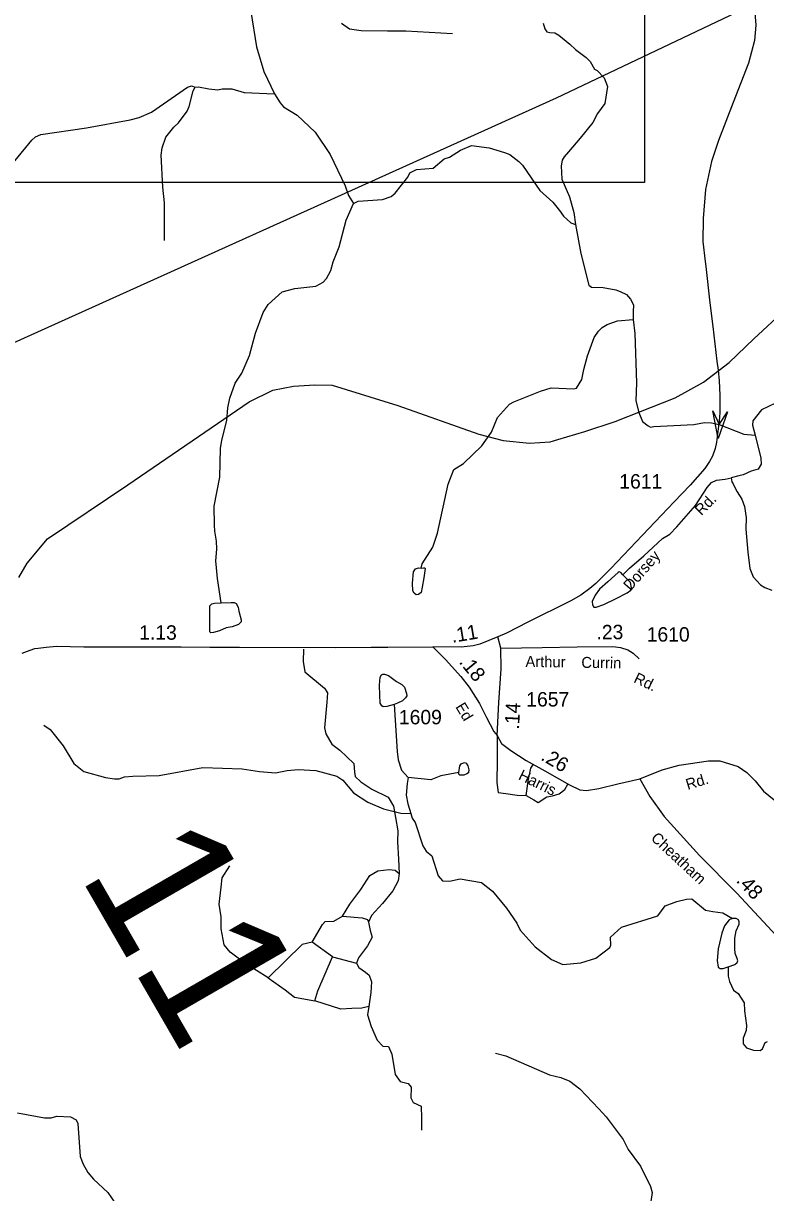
# Model space of a CAD drawing. Extents: x 2056842 to 2160602, y 826753 to 1016856.
# Drawn here: x 2134035 to 2140457, y 912423 to 922545 of the extents above; entities that cross this region are included whole.
import ezdxf

# ---------------------------------------------------------------- set-up
doc = ezdxf.new("R2010")
doc.units = 0
for name, color, linetype in [('Exist Hydrographic Creek Single Shore', 7, 'Continuous'), ('Exist Hydrographic Misc Water Feature', 7, 'Continuous'), ('Exist Railroad Mainline', 7, 'Continuous'), ('Exist Road Non-System Type 51', 7, 'Continuous'), ('Exist Road Secondary Mileage Hundredths English Label', 7, 'Continuous'), ('Exist Road Secondary Structure Standard Bridge Attributed CELL', 7, 'Continuous'), ('Exist Road Secondary Structure Standard Bridge Number Label', 7, 'Continuous'), ('Exist Road Secondary Type 41 Attributed', 7, 'Continuous'), ('Exist Road Secondary Type 51 Attributed', 7, 'Continuous'), ('Exist Road Secondary Type 51 Label', 7, 'Continuous'), ('Exist Road Secondary Type 51 Number Label', 7, 'Continuous'), ('Exist Utilities Telephone Line', 7, 'Continuous'), ('Map Preparation Inset Cut Line', 7, 'Continuous')]:
    doc.layers.add(name, color=color, linetype=linetype)

msp = doc.modelspace()

# ---------------------------------------------------------------- linework, layer by layer
at = {"layer": 'Exist Hydrographic Creek Single Shore'}
for points in [[(2138533, 922548), (2138546, 922499), (2138565, 922471), (2138589, 922466), (2138632, 922464), (2138669, 922442), (2138764, 922365), (2138812, 922319), (2138905, 922251), (2138939, 922215), (2138976, 922148), (2139000, 922136), (2139060, 922074), (2139088, 922000), (2139065, 921852), (2139003, 921764), (2138963, 921687), (2138852, 921551), (2138750, 921434), (2138713, 921391), (2138698, 921360), (2138688, 921312), (2138693, 921196), (2138761, 921043), (2138799, 920907), (2138812, 920803)], [(2138812, 920803), (2138859, 920554), (2138926, 920280), (2138949, 920261), (2139051, 920259), (2139160, 920239), (2139198, 920223), (2139253, 920197), (2139288, 920157), (2139314, 920109), (2139312, 920048), (2139311, 919981)], [(2139311, 919981), (2139325, 919860), (2139341, 919433), (2139334, 919277), (2139359, 919176), (2139391, 919098), (2139441, 919060), (2139461, 919050), (2139489, 919054), (2139837, 919074), (2139927, 919089), (2139990, 919086), (2140055, 919073), (2140268, 918989), (2140367, 918980)], [(2140367, 918980), (2140416, 918780), (2140417, 918728), (2140391, 918686), (2140331, 918668), (2140264, 918638), (2140224, 918628), (2140160, 918611)], [(2140160, 918611), (2140165, 918576), (2140175, 918558), (2140189, 918533), (2140210, 918489), (2140252, 918427), (2140275, 918363), (2140288, 918268), (2140286, 918166), (2140303, 917967), (2140321, 917827), (2140348, 917755), (2140413, 917685), (2140449, 917661), (2140511, 917639)]]:
    msp.add_lwpolyline(points, dxfattribs=at)
at = {"layer": 'Exist Hydrographic Misc Water Feature'}
for points in [[(2135781, 923005), (2135921, 922810), (2135980, 922714), (2136002, 922648), (2136053, 922341), (2136116, 922129), (2136209, 921935)], [(2133637, 920672), (2133647, 920754), (2133725, 921037), (2133799, 921181), (2133894, 921295), (2133964, 921358), (2134107, 921534), (2134139, 921562), (2134185, 921583), (2134581, 921642), (2134958, 921710), (2135038, 921730), (2135144, 921777), (2135455, 921994), (2135489, 922004), (2135521, 921994)], [(2135257, 920667), (2135255, 920991), (2135241, 921127), (2135228, 921405), (2135235, 921469), (2135269, 921561), (2135337, 921648), (2135378, 921684), (2135452, 921786), (2135470, 921826), (2135505, 921962), (2135521, 921994)], [(2135521, 921994), (2135549, 921997), (2135639, 921979), (2135717, 921969), (2135755, 921979), (2135839, 921978), (2135945, 921946), (2136209, 921935)], [(2136209, 921935), (2136256, 921858), (2136286, 921822), (2136404, 921752), (2136561, 921603), (2136689, 921410), (2136819, 921140), (2136849, 921056), (2136891, 920985)], [(2136891, 920985), (2136931, 921005), (2137141, 921022), (2137217, 921048), (2137253, 921076), (2137362, 921213), (2137378, 921251), (2137436, 921279), (2137580, 921292), (2137675, 921372), (2137723, 921388), (2137817, 921447), (2137911, 921487), (2138065, 921468), (2138197, 921428), (2138243, 921411), (2138323, 921351), (2138354, 921319), (2138502, 921098), (2138615, 920998), (2138673, 920926), (2138707, 920875), (2138772, 920819), (2138812, 920803)], [(2135747, 917529), (2135716, 917738), (2135699, 917892), (2135709, 917994), (2135706, 918062), (2135692, 918148), (2135688, 918202), (2135685, 918366), (2135736, 918618), (2135741, 918866), (2135752, 918938), (2135796, 919106), (2135805, 919218), (2135821, 919302), (2135868, 919430), (2135924, 919517), (2135991, 919671), (2136042, 919863), (2136111, 920041), (2136153, 920111), (2136275, 920220), (2136383, 920249), (2136566, 920271), (2136628, 920304), (2136658, 920336), (2136694, 920406), (2136715, 920480), (2136767, 920612), (2136828, 920842), (2136891, 920985)], [(2137476, 917829), (2137485, 917866), (2137577, 918010), (2137618, 918132), (2137709, 918555), (2137758, 918684), (2137844, 918736), (2138003, 918889), (2138086, 919006), (2138137, 919134), (2138241, 919249), (2138279, 919269), (2138510, 919362), (2138602, 919390), (2138797, 919381), (2138822, 919388), (2138868, 919463), (2138885, 919550), (2138917, 919668), (2138974, 919826), (2139012, 919882), (2139044, 919912), (2139087, 919938), (2139176, 919969), (2139311, 919981)], [(2141067, 919662), (2140950, 919580), (2140822, 919470), (2140543, 919258), (2140422, 919199), (2140346, 919104), (2140343, 919067), (2140367, 918980)], [(2139222, 917771), (2139278, 917829), (2139403, 917936), (2139564, 918086), (2139628, 918123), (2139688, 918187), (2139849, 918370), (2139952, 918526), (2139988, 918570), (2140031, 918590), (2140106, 918599), (2140160, 918611)], [(2137476, 917829), (2137497, 917833), (2137505, 917833), (2137510, 917825), (2137507, 917805), (2137500, 917744), (2137485, 917664), (2137476, 917617), (2137453, 917601), (2137434, 917599), (2137415, 917613), (2137405, 917632), (2137401, 917698), (2137411, 917798), (2137428, 917822), (2137453, 917831), (2137476, 917829)], [(2139222, 917771), (2139204, 917790), (2139191, 917796), (2139180, 917791), (2139153, 917765), (2139093, 917711), (2139019, 917648), (2138982, 917594), (2138957, 917540), (2138960, 917510), (2138972, 917490), (2138991, 917490), (2139056, 917514), (2139158, 917562), (2139260, 917614), (2139290, 917638), (2139297, 917658), (2139289, 917704), (2139245, 917749), (2139222, 917771)], [(2135747, 917529), (2135833, 917531), (2135860, 917531), (2135875, 917524), (2135893, 917491), (2135899, 917458), (2135919, 917383), (2135918, 917364), (2135896, 917341), (2135842, 917322), (2135789, 917311), (2135733, 917286), (2135680, 917272), (2135656, 917270), (2135647, 917279), (2135648, 917302), (2135648, 917405), (2135649, 917502), (2135665, 917520), (2135689, 917526), (2135747, 917529)], [(2137244, 916649), (2137180, 916631), (2137149, 916628), (2137137, 916637), (2137123, 916661), (2137120, 916730), (2137117, 916815), (2137122, 916885), (2137133, 916905), (2137144, 916912), (2137160, 916912), (2137194, 916901), (2137264, 916847), (2137308, 916822), (2137332, 916799), (2137350, 916745), (2137353, 916723), (2137342, 916707), (2137316, 916680), (2137273, 916659), (2137244, 916649)], [(2137244, 916649), (2137268, 916243), (2137278, 916169), (2137307, 916081), (2137365, 916017)], [(2134213, 916471), (2134268, 916432), (2134380, 916290), (2134473, 916137), (2134559, 916069), (2134747, 916018), (2134823, 916006), (2134863, 916006), (2134909, 916021), (2134981, 916029), (2135209, 916034), (2135587, 916102), (2135927, 916091), (2136077, 916068), (2136217, 916056), (2136317, 916077), (2136413, 916085), (2136565, 916076), (2136747, 916027), (2136799, 915993), (2136890, 915885), (2137014, 915804), (2137152, 915745), (2137300, 915709), (2137386, 915704)], [(2137803, 916059), (2137812, 916119), (2137823, 916136), (2137842, 916144), (2137852, 916145), (2137866, 916140), (2137881, 916117), (2137889, 916083), (2137886, 916064), (2137885, 916057), (2137871, 916047), (2137847, 916038), (2137810, 916037), (2137803, 916046), (2137803, 916059)], [(2137365, 916017), (2137355, 915965), (2137348, 915863), (2137362, 915789), (2137386, 915704)], [(2137803, 916059), (2137646, 916031), (2137560, 915997), (2137365, 916017)], [(2137386, 915704), (2137400, 915664), (2137425, 915626), (2137492, 915424), (2137520, 915380), (2137568, 915338), (2137625, 915165), (2137662, 915121), (2137721, 915120), (2137815, 915138), (2137999, 915108), (2138095, 915033), (2138216, 914885), (2138304, 914756), (2138333, 914696), (2138462, 914550), (2138603, 914440), (2138702, 914398), (2138857, 914413), (2138989, 914452), (2139110, 914546), (2139119, 914565), (2139116, 914634), (2139209, 914722), (2139523, 914819), (2139587, 914906), (2139688, 914942), (2139771, 914963), (2139819, 914966), (2139937, 914869), (2140000, 914857), (2140086, 914846), (2140171, 914797)], [(2140171, 914797), (2140142, 914785), (2140102, 914731), (2140077, 914669), (2140047, 914532), (2140037, 914431), (2140045, 914374), (2140064, 914364), (2140089, 914364), (2140133, 914378)], [(2140133, 914378), (2140190, 914397), (2140210, 914415), (2140217, 914428), (2140212, 914449), (2140193, 914494), (2140191, 914535), (2140190, 914627), (2140203, 914688), (2140229, 914748), (2140229, 914767), (2140221, 914785), (2140203, 914796), (2140171, 914797)], [(2140133, 914378), (2140132, 914298), (2140145, 914250), (2140179, 914176), (2140219, 914146), (2140271, 914065), (2140273, 913997), (2140292, 913870), (2140288, 913825), (2140263, 913759), (2140262, 913710), (2140291, 913675), (2140352, 913656), (2140411, 913653), (2140429, 913668), (2140452, 913722), (2140472, 913731)], [(2138119, 913629), (2138209, 913606), (2138586, 913443), (2138686, 913420), (2138762, 913388), (2138849, 913322), (2139015, 913147), (2139078, 913079), (2139224, 912884), (2139269, 912796), (2139375, 912651), (2139460, 912475), (2139474, 912425), (2139463, 912347)], [(2133983, 913112), (2134218, 913071), (2134276, 913070), (2134324, 913085), (2134442, 913078), (2134493, 913052), (2134505, 913022), (2134526, 912735), (2134552, 912668), (2134592, 912596), (2134643, 912538), (2134767, 912425), (2134830, 912331), (2134892, 912263)]]:
    msp.add_lwpolyline(points, dxfattribs=at)
at = {"layer": 'Exist Railroad Mainline'}
msp.add_lwpolyline([(2133996, 917748), (2134067, 917872), (2134245, 918082), (2134940, 918550), (2135989, 919269), (2136192, 919370), (2136371, 919404), (2136557, 919417), (2136707, 919412), (2137274, 919238), (2137975, 918990), (2138185, 918933), (2138415, 918912), (2138594, 918923), (2138660, 918943), (2138892, 919011), (2139154, 919099), (2139673, 919303), (2139918, 919438), (2140142, 919608), (2140356, 919813), (2140630, 920069)], dxfattribs=at)
at = {"layer": 'Exist Road Non-System Type 51'}
for q in [(2136535, 914592), (2136916, 914410)]:
    msp.add_line((2136709, 914464), q, dxfattribs=at)
for points in [[(2136459, 917128), (2136457, 917022), (2136469, 916930), (2136640, 916789), (2136665, 916751), (2136660, 916668), (2136641, 916448), (2136652, 916396), (2136704, 916304), (2136772, 916254), (2136894, 916137), (2136901, 916063), (2136905, 916026), (2136956, 915978), (2137051, 915915), (2137190, 915847), (2137236, 915768), (2137254, 915669), (2137274, 915554), (2137273, 915461), (2137280, 915309), (2137286, 915185), (2137278, 915121), (2137231, 915035), (2137141, 914925), (2137048, 914823), (2137021, 914765), (2137036, 914692), (2137054, 914633), (2137013, 914558), (2136935, 914455), (2136916, 914410), (2136936, 914373), (2136994, 914332), (2137026, 914305), (2137046, 914249), (2137040, 914156), (2137023, 914034)], [(2138133, 916381), (2138133, 916168), (2138131, 915974), (2138142, 915887), (2138210, 915878), (2138307, 915864), (2138385, 915860)], [(2138385, 915860), (2138403, 915986), (2138426, 916096), (2138448, 916131)], [(2138385, 915860), (2138451, 915823), (2138489, 915801), (2138564, 915850), (2138613, 915859), (2138670, 915875), (2138719, 915912), (2138747, 915958)], [(2136154, 914283), (2135952, 914409), (2135825, 914505), (2135773, 914569), (2135746, 914706), (2135745, 914811), (2135729, 914919), (2135745, 915068), (2135754, 915149), (2135820, 915253)], [(2136796, 914817), (2136860, 914921), (2136955, 915048), (2137032, 915169), (2137101, 915208), (2137199, 915221), (2137253, 915213), (2137286, 915185)], [(2136535, 914592), (2136622, 914745), (2136647, 914769), (2136721, 914772), (2136796, 914817)], [(2136796, 914817), (2136967, 914803), (2137012, 914788), (2137021, 914765)], [(2136535, 914592), (2136447, 914570), (2136156, 914286), (2136154, 914283), (2136300, 914178), (2136381, 914115), (2136557, 914084)], [(2136557, 914084), (2136582, 914169), (2136709, 914464)], [(2137023, 914034), (2136963, 914019), (2136877, 914016), (2136782, 914010), (2136557, 914084)], [(2137023, 914034), (2137013, 913963), (2137043, 913862), (2137095, 913742), (2137144, 913691), (2137195, 913689), (2137224, 913620), (2137252, 913444), (2137294, 913385), (2137365, 913367), (2137391, 913335), (2137387, 913243), (2137408, 913203), (2137476, 913172), (2137481, 913068), (2137481, 912964)]]:
    msp.add_lwpolyline(points, dxfattribs=at)
at = {"layer": 'Exist Road Secondary Structure Standard Bridge Attributed CELL'}
msp.add_lwpolyline([(2140127, 919181), (2140045, 918951), (2140001, 919191), (2140055, 919073)], close=True, dxfattribs=at)
at = {"layer": 'Exist Road Secondary Type 41 Attributed'}
for points in [[(2136786, 922547), (2136858, 922497), (2136958, 922484), (2137185, 922481), (2137344, 922482), (2137749, 922458)], [(2138166, 917135), (2138141, 917233)], [(2137578, 917147), (2137687, 917038), (2137820, 916890), (2137893, 916800), (2137980, 916657), (2138043, 916537), (2138104, 916415), (2138133, 916381)], [(2138133, 916381), (2138148, 916667), (2138168, 916957), (2138166, 917135)], [(2138133, 916381), (2138173, 916312), (2138252, 916250), (2138386, 916165), (2138548, 916075), (2138759, 915952), (2138849, 915911), (2138906, 915905), (2139014, 915922), (2139179, 915963), (2139369, 916004)], [(2139369, 916004), (2139561, 916082), (2139710, 916122), (2139963, 916160), (2140062, 916160), (2140218, 916111), (2140293, 916061), (2140365, 915987), (2140439, 915897), (2140623, 915749), (2140761, 915668), (2140849, 915636), (2140969, 915632), (2141070, 915643), (2141153, 915634), (2141221, 915609), (2141385, 915524), (2141457, 915471), (2141513, 915457), (2141653, 915467)], [(2139369, 916004), (2139455, 915852), (2139580, 915678), (2139885, 915341), (2140208, 915014), (2140588, 914605), (2140669, 914478), (2140798, 914228), (2140889, 914020)]]:
    msp.add_lwpolyline(points, dxfattribs=at)
at = {"layer": 'Exist Road Secondary Type 51 Attributed'}
for points in [[(2140332, 923022), (2140371, 922529), (2140362, 922396), (2140310, 922200), (2140176, 921859), (2140049, 921530), (2139988, 921350), (2139936, 921106), (2139916, 920857), (2139914, 920656), (2139934, 920483), (2139939, 920441), (2139973, 920127), (2139999, 919920), (2140035, 919621), (2140045, 919542), (2140054, 919451), (2140062, 919328), (2140062, 919174), (2140054, 919103), (2140033, 918921), (2140019, 918865), (2139996, 918798), (2139972, 918751), (2139931, 918693), (2139803, 918547), (2139667, 918404), (2139119, 917827), (2138989, 917697), (2138935, 917652), (2138857, 917594), (2138773, 917546), (2138400, 917360), (2138216, 917267), (2138141, 917233)], [(2138141, 917233), (2137985, 917170), (2137928, 917157), (2137823, 917145), (2137578, 917147)], [(2134024, 917092), (2134093, 917120), (2134134, 917132), (2134164, 917137), (2134231, 917145), (2134321, 917153), (2134559, 917149), (2135399, 917147), (2135649, 917145), (2135904, 917144), (2136734, 917141), (2137043, 917145), (2137188, 917144), (2137578, 917147)], [(2138166, 917135), (2138525, 917142), (2138825, 917148), (2139134, 917151), (2139200, 917142), (2139264, 917123), (2139311, 917092), (2139364, 917045)]]:
    msp.add_lwpolyline(points, dxfattribs=at)
at = {"layer": 'Exist Utilities Telephone Line'}
msp.add_lwpolyline([(2140607, 922833), (2138645, 921899), (2133476, 919566), (2132430, 919088), (2130826, 918743), (2130642, 918710), (2127339, 917190), (2124667, 915972), (2124415, 915867), (2124270, 915744), (2123320, 914492), (2123294, 914444), (2123262, 914342), (2123225, 914150), (2123070, 913483), (2121043, 911025), (2120810, 910770), (2120645, 910617), (2120489, 910503), (2120276, 910326), (2120097, 910209), (2119367, 909725), (2117537, 907543)], dxfattribs=at)
at = {"layer": 'Map Preparation Inset Cut Line'}
msp.add_lwpolyline([(2109704, 945296), (2139408, 945296), (2139408, 921167), (2109704, 921167), (2109704, 945296)], dxfattribs=at)

# ---------------------------------------------------------------- texts
at = {"layer": 'Exist Road Secondary Mileage Hundredths English Label'}
for s, rotation, p in [('1.13', 359.8472, (2135037, 917210)), ('.11', 9.469, (2137746, 917182)), ('.23', 0.5164, (2138994, 917212)), ('.18', 309.3323, (2137799, 917014)), ('.14', 86.9514, (2138323, 916430)), ('.26', 329.7414, (2138504, 916173)), ('.48', 312.8929, (2140196, 915119))]:
    msp.add_text(s, height=125, rotation=rotation, dxfattribs=at).set_placement(p)
at = {"layer": 'Exist Road Secondary Structure Standard Bridge Number Label'}
msp.add_text('11', height=1230.3, rotation=300, dxfattribs=at).set_placement((2134510, 915181))
at = {"layer": 'Exist Road Secondary Type 51 Label'}
for s, rotation, p in [('Rd.', 45.4191, (2139901, 918279)), ('Dorsey', 48.9385, (2139288, 917627)), ('Arthur', 359.1997, (2138379, 916974)), ('Currin', 359.1997, (2138862, 916966)), ('Rd.', 334.5546, (2139308, 916844)), ('Ed', 301.0471, (2137770, 916629)), ('Harris', 334.0957, (2138311, 916004)), ('Rd.', 17.0433, (2139783, 915908)), ('Cheatham', 317.0543, (2139458, 915483))]:
    msp.add_text(s, height=95, rotation=rotation, dxfattribs=at).set_placement(p)
at = {"layer": 'Exist Road Secondary Type 51 Number Label'}
for s, p in [('1611', (2139191, 918518)), ('1610', (2139428, 917193)), ('1657', (2138386, 916631)), ('1609', (2137284, 916477))]:
    msp.add_text(s, height=125, dxfattribs=at).set_placement(p)

doc.saveas('drawing.dxf')
